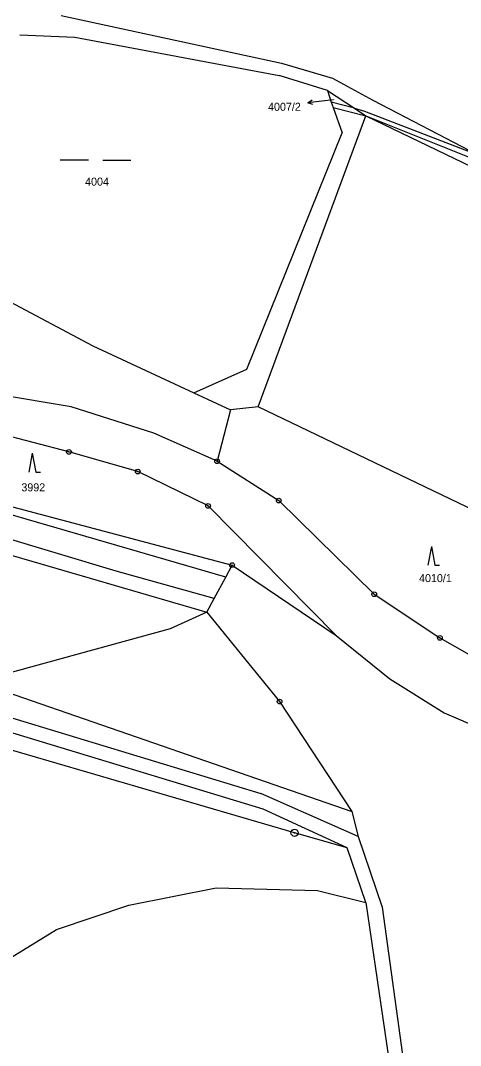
# Model space of a CAD drawing. Extents: x -593183 to -588034, y -1130415 to -1124994.
# Drawn here: x -591434.9 to -591341.4, y -1129842.2 to -1129624.6 of the extents above; entities that cross this region are included whole.
import ezdxf

# ---------------------------------------------------------------- set-up
doc = ezdxf.new("R2010")
doc.units = 0
for name, color, linetype in [('Vrstva 1', 7, 'Continuous'), ('Vrstva 13', 7, 'Continuous'), ('Vrstva 16', 7, 'Continuous'), ('Vrstva 18', 7, 'Continuous'), ('Vrstva 24', 7, 'Continuous'), ('Vrstva 25', 7, 'Continuous'), ('Vrstva 4', 7, 'Continuous')]:
    doc.layers.add(name, color=color, linetype=linetype)

msp = doc.modelspace()

# ---------------------------------------------------------------- linework, layer by layer
at = {"layer": 'Vrstva 1'}
for p, q in [((-591426.22, -1129623.52), (-591379.41, -1129633.65)), ((-591434.99, -1129627.63), (-591423.34, -1129628.12)), ((-591423.34, -1129628.12), (-591379.92, -1129636.22)), ((-591379.41, -1129633.65), (-591368.59, -1129636.82)), ((-591369.69, -1129639.47), (-591379.92, -1129636.22)), ((-591368.59, -1129636.82), (-591360.05, -1129641.47)), ((-591369.69, -1129639.47), (-591363.98, -1129643.21)), ((-591369.69, -1129639.47), (-591368.92, -1129641.9)), ((-591363.98, -1129643.21), (-591368.92, -1129641.9)), ((-591368.92, -1129641.9), (-591368.47, -1129643.06)), ((-591360.05, -1129641.47), (-591337.76, -1129653.08)), ((-591368.47, -1129643.06), (-591361.52, -1129644.83)), ((-591368.47, -1129643.06), (-591366.55, -1129648.39)), ((-591363.98, -1129643.21), (-591361.82, -1129643.79)), ((-591361.82, -1129643.79), (-591337.76, -1129653.08)), ((-591361.52, -1129644.83), (-591339.04, -1129655.66)), ((-591361.52, -1129644.83), (-591337.81, -1129654.3)), ((-591386.8, -1129698.62), (-591366.55, -1129648.39)), ((-591439.35, -1129683.14), (-591419.47, -1129693.65)), ((-591419.47, -1129693.65), (-591398.08, -1129703.62)), ((-591398.08, -1129703.62), (-591386.8, -1129698.62)), ((-591424.09, -1129706.58), (-591443.7, -1129703.37)), ((-591398.08, -1129703.62), (-591390.28, -1129707.25)), ((-591406.54, -1129712.2), (-591424.09, -1129706.58)), ((-591390.28, -1129707.25), (-591393.13, -1129718.17)), ((-591384.4, -1129706.63), (-591390.28, -1129707.25)), ((-591327.3, -1129734.03), (-591384.4, -1129706.63)), ((-591424.56, -1129716.17), (-591443.65, -1129711.22)), ((-591393.13, -1129718.17), (-591406.54, -1129712.2)), ((-591409.96, -1129720.36), (-591424.56, -1129716.17)), ((-591474.48, -1129717.77), (-591389.92, -1129740.2)), ((-591393.13, -1129718.17), (-591380.03, -1129726.52)), ((-591395.04, -1129727.65), (-591409.96, -1129720.36)), ((-591380.03, -1129726.52), (-591359.77, -1129746.4)), ((-591582.5, -1129728.41), (-591383.83, -1129788.68)), ((-591474.64, -1129727.1), (-591395.28, -1129750.21)), ((-591395.04, -1129727.65), (-591367.82, -1129755.18)), ((-591383.35, -1129792.02), (-591588.21, -1129729.88)), ((-591359.77, -1129746.4), (-591345.82, -1129755.66)), ((-591345.82, -1129755.66), (-591334.19, -1129762.33)), ((-591363.17, -1129797.86), (-591383.83, -1129788.68)), ((-591365.51, -1129800.24), (-591383.35, -1129792.02)), ((-591361.57, -1129811.86), (-591365.51, -1129800.24)), ((-591411.85, -1129812.45), (-591393.31, -1129808.76)), ((-591393.31, -1129808.76), (-591371.82, -1129809.33)), ((-591371.82, -1129809.33), (-591361.57, -1129811.86)), ((-591361.57, -1129811.86), (-591356.72, -1129844.67)), ((-591427.21, -1129817.61), (-591411.85, -1129812.45)), ((-591450.02, -1129831.55), (-591427.21, -1129817.61))]:
    msp.add_line(p, q, dxfattribs=at)
at = {"layer": 'Vrstva 13'}
for p, q in [((-591391.29, -1129742.76), (-591389.92, -1129740.2)), ((-591389.92, -1129740.2), (-591367.82, -1129755.18)), ((-591393.72, -1129747.3), (-591391.29, -1129742.76)), ((-591395.28, -1129750.21), (-591393.72, -1129747.3)), ((-591395.28, -1129750.21), (-591387.91, -1129759.27)), ((-591367.82, -1129755.18), (-591356.48, -1129764.35)), ((-591387.91, -1129759.27), (-591379.84, -1129769.18)), ((-591356.48, -1129764.35), (-591344.94, -1129771.62)), ((-591379.84, -1129769.18), (-591364.48, -1129792.56)), ((-591344.94, -1129771.62), (-591336.87, -1129775.08)), ((-591364.48, -1129792.56), (-591363.17, -1129797.86)), ((-591363.17, -1129797.86), (-591358.06, -1129812.86)), ((-591358.06, -1129812.86), (-591353.75, -1129844.24))]:
    msp.add_line(p, q, dxfattribs=at)
at = {"layer": 'Vrstva 16'}
msp.add_line((-591368.41, -1129641.44), (-591370.89, -1129641.71), dxfattribs=at)
at = {"layer": 'Vrstva 24'}
for centre, radius in [((-591424.56, -1129716.17), 0.5), ((-591424.56, -1129716.17), 0.0327), ((-591393.13, -1129718.17), 0.5), ((-591393.13, -1129718.17), 0.0327), ((-591409.96, -1129720.36), 0.5), ((-591409.96, -1129720.36), 0.0327), ((-591380.03, -1129726.52), 0.5), ((-591380.03, -1129726.52), 0.0327), ((-591395.04, -1129727.65), 0.5), ((-591395.04, -1129727.65), 0.0327), ((-591389.92, -1129740.2), 0.5), ((-591389.92, -1129740.2), 0.0327), ((-591359.77, -1129746.4), 0.5), ((-591359.77, -1129746.4), 0.0327), ((-591345.82, -1129755.66), 0.5), ((-591345.82, -1129755.66), 0.0327), ((-591379.84, -1129769.18), 0.5), ((-591379.84, -1129769.18), 0.0327), ((-591376.68, -1129797.06), 0.75), ((-591376.68, -1129797.06), 0.0903)]:
    msp.add_circle(centre, radius, dxfattribs=at)
at = {"layer": 'Vrstva 25'}
for p, q in [((-591370.89, -1129641.71), (-591373.87, -1129642.04)), ((-591420.41, -1129654.2), (-591426.41, -1129654.2)), ((-591417.41, -1129654.2), (-591411.41, -1129654.2)), ((-591432.35, -1129716.47), (-591433.09, -1129720.47)), ((-591432.35, -1129716.47), (-591431.62, -1129720.47)), ((-591431.62, -1129720.47), (-591430.62, -1129720.47)), ((-591347.62, -1129736.23), (-591348.35, -1129740.23)), ((-591347.62, -1129736.23), (-591346.89, -1129740.23)), ((-591346.89, -1129740.23), (-591345.89, -1129740.23))]:
    msp.add_line(p, q, dxfattribs=at)
msp.add_lwpolyline([(-591372.82, -1129642.43), (-591373.87, -1129642.04), (-591372.93, -1129641.43)], dxfattribs=at)
at = {"layer": 'Vrstva 4'}
for p, q in [((-591363.98, -1129643.21), (-591361.52, -1129644.83)), ((-591384.4, -1129706.63), (-591361.52, -1129644.83)), ((-591391.29, -1129742.76), (-591474.37, -1129718.69)), ((-591414.52, -1129741.51), (-591474.41, -1129723.57)), ((-591393.72, -1129747.3), (-591414.52, -1129741.51)), ((-591395.28, -1129750.21), (-591403.11, -1129753.72)), ((-591403.11, -1129753.72), (-591438.88, -1129763.59)), ((-591376.68, -1129797.06), (-591497.83, -1129761.69)), ((-591449.12, -1129763.28), (-591364.48, -1129792.56)), ((-591365.51, -1129800.24), (-591376.68, -1129797.06))]:
    msp.add_line(p, q, dxfattribs=at)

# ---------------------------------------------------------------- texts
at = {"layer": 'Vrstva 16'}
msp.add_text('4007/2', height=1.7, dxfattribs=at).set_placement((-591382.3, -1129643.74))
at = {"layer": 'Vrstva 18'}
for s, height, p in [('4007/2', 0.1, (-591368.41, -1129641.44)), ('4004', 1.7, (-591421.14, -1129659.64)), ('3992', 1.7, (-591434.67, -1129724.55)), ('4010/1', 1.7, (-591350.24, -1129743.83))]:
    msp.add_text(s, height=height, dxfattribs=at).set_placement(p)

doc.saveas('drawing.dxf')
